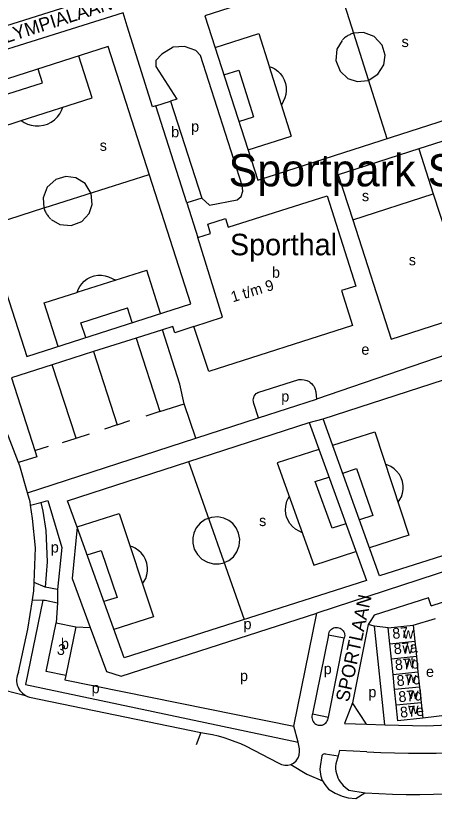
# Model space of a CAD drawing. Extents: x 157569 to 159501, y 382907 to 384670.
# Drawn here: x 159055.8 to 159211.5, y 382907.4 to 383198.5 of the extents above; entities that cross this region are included whole.
import ezdxf

# ---------------------------------------------------------------- set-up
doc = ezdxf.new("R2010")
doc.units = 0
for name, color, linetype in [('BLT_Basislijn', 7, 'Continuous'), ('BLT_Bebouwing', 7, 'Continuous'), ('BLT_Bebouwing_beschrifting', 7, 'Continuous'), ('BLT_Centroide', 7, 'Continuous'), ('BLT_Huisnummer', 7, 'Continuous'), ('BLT_Huisnummer_ tussenligend', 7, 'Continuous'), ('BLT_Huisnummer_reeks', 7, 'Continuous'), ('BLT_Onderverdeling_panden', 7, 'Continuous'), ('BLT_Sport_parknaam', 7, 'Continuous'), ('BLT_Straatnaam', 7, 'Continuous'), ('BLT_Vlakafsluiter', 7, 'Continuous')]:
    doc.layers.add(name, color=color, linetype=linetype)

msp = doc.modelspace()

# ---------------------------------------------------------------- linework, layer by layer
at = {"layer": 'BLT_Basislijn'}
for p, q in [((159174.52, 383213.85), (159181.45, 383191.99)), ((159129.96, 383186.68), (159146.21, 383191.83)), ((159146.21, 383191.83), (159150.07, 383179.67)), ((159181.48, 383191.91), (159193.88, 383152.78)), ((159084.24, 383167.88), (159079.31, 383183.46)), ((159065.74, 383173.54), (159064.15, 383178.58)), ((159133.27, 383176.42), (159138.79, 383178.17)), ((159138.79, 383178.17), (159144.28, 383160.88)), ((159150.1, 383179.58), (159158.3, 383153.69)), ((159052.86, 383169.46), (159065.74, 383173.54)), ((159057.85, 383159.51), (159084.24, 383167.88)), ((159138.82, 383159.15), (159144.28, 383160.88)), ((159045.86, 383155.71), (159057.84, 383159.51)), ((159142.21, 383148.59), (159158.3, 383153.69)), ((159205.71, 383148.89), (159211.11, 383132.22)), ((159066.33, 383126.98), (159105.47, 383139.39)), ((159181.14, 383122.58), (159211.11, 383132.22)), ((159211.11, 383132.22), (159225.49, 383087.86)), ((159119.46, 383128.83), (159123.51, 383115.95)), ((159044.4, 383120.03), (159066.26, 383126.96)), ((159078.67, 383095.6), (159104.56, 383103.81)), ((159109.66, 383087.72), (159104.56, 383103.81)), ((159066.42, 383091.72), (159078.58, 383095.57)), ((159071.57, 383075.47), (159066.42, 383091.72)), ((159080.08, 383084.3), (159097.37, 383089.78)), ((159099.1, 383084.32), (159097.37, 383089.78)), ((159081.83, 383078.77), (159080.08, 383084.3)), ((159110.41, 383081.68), (159100.65, 383078.58)), ((159100.65, 383078.58), (159084.75, 383073.52)), ((159084.75, 383073.52), (159069.39, 383068.63)), ((159084.75, 383073.52), (159093.53, 383046.27)), ((159078.23, 383041.34), (159069.39, 383068.63)), ((159146.13, 383048.87), (159167.67, 383055.85)), ((159109.43, 383051.23), (159118.52, 383054.1)), ((159122.8, 383041.3), (159118.52, 383054.1)), ((159093.53, 383046.27), (159098.23, 383047.86)), ((159122.8, 383041.3), (159146.13, 383048.87)), ((159165.01, 383047.21), (159170.19, 383048.51)), ((159093.53, 383046.27), (159088.83, 383044.65)), ((159060.18, 383021), (159122.8, 383041.3)), ((159073.15, 383039.74), (159078.23, 383041.34)), ((159078.23, 383041.34), (159083.29, 383043)), ((159062.89, 383036.74), (159067.97, 383038.33)), ((159062.89, 383036.74), (159063.62, 383034.44)), ((159120.07, 383032.65), (159140.75, 382973.96)), ((159061.32, 383016.45), (159065.09, 383017.43)), ((159210.34, 382979.03), (159255.72, 382993.79)), ((159071.4, 382985.12), (159066.78, 382985.89)), ((159065.91, 382981.09), (159059.5, 382949.79)), ((159062.04, 382981.27), (159065.91, 382981.09)), ((159071.31, 382980.06), (159070.81, 382972.73)), ((159159.29, 382934.25), (159167.86, 382976.29)), ((159203.61, 382971.77), (159211.89, 382974.28)), ((159186.85, 382972.01), (159181.11, 382942.87)), ((159189.28, 382971.38), (159186.85, 382972.01)), ((159194.36, 382970.8), (159189.28, 382971.38)), ((159193.08, 382934.78), (159189.28, 382971.38)), ((159172.15, 382968.13), (159166.24, 382938.89)), ((159178.01, 382966.94), (159172.15, 382968.13)), ((159172.11, 382937.56), (159178.01, 382966.94)), ((159059.5, 382949.79), (159160.81, 382928.35)), ((159051.78, 382947.65), (159059.5, 382945.64)), ((159060.89, 382945.09), (159124.62, 382931.94)), ((159181.11, 382942.87), (159178.06, 382935.24)), ((159186.3, 382934.99), (159181.11, 382942.87)), ((159166.24, 382938.89), (159172.11, 382937.56)), ((159172.06, 382937.3), (159172.11, 382937.56)), ((159220.06, 382938.76), (159207.21, 382937.18)), ((159160.81, 382928.35), (159159.29, 382934.25)), ((159178.06, 382935.24), (159186.3, 382934.99)), ((159186.3, 382934.99), (159193.08, 382934.78))]:
    msp.add_line(p, q, dxfattribs=at)
for points in [[(159221.86, 383229.13), (159126.16, 383198.35), (159145.8, 383137.26), (159241.51, 383168.04)], [(159029.12, 383167.37), (159059.9, 383071.66), (159120.99, 383091.31), (159090.21, 383187.01)]]:
    msp.add_lwpolyline(points, close=True, dxfattribs=at)
for points in [[(158992.86, 383209.11), (159001.6, 383184.37), (159004.46, 383181.35), (159006.29, 383181.14), (159009.17, 383181.46), (159024.84, 383186.18), (159079.71, 383203.39)], [(159095.76, 383199.49), (159012.01, 383173.2), (159010.9, 383172.61)], [(159097.3, 383194.55), (159095.76, 383199.49)], [(159107.92, 383164.97), (159106.69, 383164.58), (159097.3, 383194.55)], [(159177.19, 383189.29), (159175.29, 383186.05), (159174.89, 383181.84), (159176.46, 383177.84), (159179.37, 383175.16), (159182.79, 383173.99), (159186.88, 383174.37), (159190.56, 383176.66), (159192.71, 383180.15), (159193.17, 383183.75), (159192.06, 383187.53), (159189.17, 383190.71), (159185.22, 383192.22), (159181.47, 383191.95)], [(159181.43, 383191.94), (159181.08, 383191.83), (159180.72, 383191.7), (159180.38, 383191.56), (159180.04, 383191.4), (159179.7, 383191.24), (159179.37, 383191.05), (159179.05, 383190.86), (159178.74, 383190.65), (159178.43, 383190.43), (159178.14, 383190.19), (159177.85, 383189.95), (159177.58, 383189.69), (159177.32, 383189.43)], [(159124.97, 383130.59), (159127.9, 383127.96), (159138.13, 383129.93), (159139.67, 383131.23), (159140.22, 383133.17), (159140.01, 383135.34), (159124.48, 383183.71), (159122.74, 383185.58), (159118.64, 383186.96), (159114.32, 383186.72), (159110.15, 383184.2), (159107.96, 383181.77), (159107.9, 383179.52), (159115.71, 383167.41), (159113.43, 383166.7)], [(159150.08, 383179.61), (159151.16, 383179.21), (159152.24, 383178.64), (159153.27, 383177.89), (159154.23, 383176.95), (159155.05, 383175.85), (159155.71, 383174.61), (159156.17, 383173.27), (159156.4, 383171.89), (159156.42, 383170.51), (159156.24, 383169.19), (159155.87, 383167.96), (159154.64, 383165.25)], [(159056.81, 383032.3), (159050.6, 383048.46), (159049.9, 383051.11), (159008.27, 383167.05), (159008.15, 383168.62), (159008.43, 383170.26), (159010.15, 383172.21), (159010.9, 383172.61)], [(159057.86, 383159.5), (159058.93, 383158.78), (159060.15, 383158.18), (159061.51, 383157.73), (159062.99, 383157.48), (159064.54, 383157.46), (159066.1, 383157.69), (159067.61, 383158.17), (159069.02, 383158.89), (159070.27, 383159.79), (159071.33, 383160.85), (159072.19, 383162.01), (159072.83, 383163.21), (159073.29, 383164.41)], [(159225.49, 383087.86), (159267.99, 383101.53), (159248.18, 383162.51), (159205.71, 383148.89)], [(159205.71, 383148.89), (159175.74, 383139.27), (159181.14, 383122.58)], [(159068.96, 383122.7), (159072.2, 383120.79), (159076.41, 383120.4), (159080.41, 383121.97), (159083.08, 383124.87), (159084.26, 383128.3), (159083.88, 383132.38), (159081.59, 383136.06), (159078.1, 383138.21), (159074.5, 383138.68), (159070.72, 383137.57), (159067.53, 383134.67), (159066.03, 383130.72), (159066.3, 383126.98)], [(159066.31, 383126.93), (159066.42, 383126.58), (159066.55, 383126.23), (159066.69, 383125.88), (159066.84, 383125.54), (159067.01, 383125.2), (159067.2, 383124.87), (159067.39, 383124.55), (159067.6, 383124.24), (159067.82, 383123.94), (159068.06, 383123.64), (159068.3, 383123.36), (159068.56, 383123.09), (159068.82, 383122.82)], [(159181.14, 383122.58), (159195.5, 383078.21), (159225.49, 383087.86)], [(159377.3, 383117.67), (159381.19, 383104.13), (159395.86, 383059.85), (159395.9, 383056.38), (159394.91, 383053.22), (159393.32, 383051.25), (159392.07, 383050.23), (159389.81, 383048.77), (159167.86, 382976.29)], [(159078.64, 383095.58), (159079.04, 383096.66), (159079.61, 383097.74), (159080.36, 383098.78), (159081.3, 383099.73), (159082.4, 383100.56), (159083.64, 383101.21), (159084.98, 383101.67), (159086.36, 383101.91), (159087.74, 383101.93), (159089.06, 383101.74), (159090.29, 383101.38), (159093, 383100.14)], [(159274.13, 383092.35), (159167.67, 383055.85)], [(159122.11, 383082.93), (159115, 383080.57), (159114.24, 383082.9), (159110.41, 383081.68)], [(159118.52, 383054.1), (159116.86, 383061.41), (159110.41, 383081.68)], [(159100.65, 383078.58), (159109.43, 383051.23), (159104.18, 383049.55)], [(159260.08, 383077.63), (159281.35, 383018.81), (159191.16, 382990.1), (159170.19, 383048.51)], [(159170.19, 383048.51), (159260.08, 383077.63)], [(159069.39, 383068.63), (159054.24, 383063.81), (159062.89, 383036.74)], [(159146.13, 383048.87), (159144.36, 383054.29), (159144.21, 383054.92), (159144.15, 383055.56), (159144.21, 383056.07), (159144.32, 383056.51), (159144.55, 383057.02), (159144.84, 383057.47), (159145.25, 383057.91), (159145.52, 383058.13), (159145.83, 383058.32), (159161.09, 383063.11), (159162.14, 383063.21), (159163.09, 383063.1), (159164.1, 383062.81), (159164.93, 383062.38), (159165.39, 383062.06), (159165.85, 383061.66), (159166.33, 383061.12), (159166.64, 383060.68), (159166.92, 383060.18), (159167.2, 383059.5), (159167.35, 383058.97), (159167.41, 383058.63), (159167.67, 383055.85)], [(159075.12, 383018.09), (159165.01, 383047.21)], [(159165.01, 383047.21), (159186.28, 382988.39), (159096.09, 382959.68), (159078.66, 383008.24)], [(159173.72, 383038.74), (159189.4, 383043.73), (159202.09, 383005.33), (159187.4, 383000.62)], [(159168.58, 383037.18), (159153.02, 383032.15), (159166.74, 382994.1), (159182.36, 382999.16)], [(159063.62, 383034.44), (159056.81, 383032.3)], [(159060.18, 383021), (159057.31, 383031.05), (159056.81, 383032.3)], [(159177.46, 383028.38), (159182.6, 383030.02), (159188.62, 383012.56), (159183.68, 383010.99)], [(159198.07, 383017.61), (159198.7, 383018.53), (159199.24, 383019.59), (159199.64, 383020.9), (159199.86, 383022.25), (159199.88, 383023.6), (159199.66, 383025.25), (159199.17, 383026.63), (159198.5, 383027.87), (159197.5, 383029.14), (159196.61, 383029.92), (159195.36, 383030.81), (159194.26, 383031.36), (159193.5, 383031.59)], [(159178.62, 383009.51), (159173.49, 383007.83), (159167.23, 383025.19), (159172.33, 383026.86)], [(159061.32, 383016.45), (159061.14, 383017.63), (159060.18, 383021)], [(159065.09, 383017.43), (159067.78, 383018.12), (159072.9, 383000.64), (159071.4, 382985.12)], [(159078.66, 383008.24), (159075.12, 383018.09)], [(159162.29, 383006.32), (159161.2, 383006.74), (159159.93, 383007.49), (159158.73, 383008.51), (159157.8, 383009.66), (159157.01, 383011.03), (159156.58, 383012.06), (159156.29, 383013.22), (159156.16, 383014.58), (159156.26, 383016.08), (159156.71, 383017.95), (159157.11, 383018.92), (159157.51, 383019.45)], [(159062.66, 382987.64), (159063.14, 383000.59), (159062.08, 383011.53), (159061.32, 383016.45)], [(159065.09, 383017.43), (159065.85, 383014.18), (159067.02, 383006.98), (159067.53, 382995.41), (159066.78, 382985.89)], [(159078.65, 383008.32), (159094.33, 383013.32), (159107.02, 382974.91), (159092.33, 382970.21)], [(159133.38, 382995.07), (159135.1, 382995.91), (159136.75, 382997.27), (159138.1, 382999.12), (159138.95, 383001.36), (159139.15, 383003.76), (159138.72, 383006.06), (159137.78, 383008.04), (159136.52, 383009.59), (159135.04, 383010.74), (159133.17, 383011.62), (159130.97, 383012.05), (159128.6, 383011.88), (159127.56, 383011.51)], [(159127.49, 383011.48), (159126.33, 383011.06), (159124.4, 383009.68), (159122.97, 383007.95), (159122.1, 383006.08), (159121.7, 383004.25), (159121.71, 383002.25), (159122.24, 383000.13), (159123.38, 382998.08), (159125.07, 382996.36), (159127.15, 382995.18), (159129.37, 382994.61), (159131.5, 382994.62), (159133.3, 382995.05)], [(159078.66, 383008.24), (159076.81, 382989.12), (159083.54, 382970.93)], [(159103, 382987.19), (159103.62, 382988.11), (159104.17, 382989.17), (159104.57, 382990.48), (159104.79, 382991.83), (159104.81, 382993.18), (159104.59, 382994.83), (159104.1, 382996.21), (159103.42, 382997.45), (159102.43, 382998.73), (159101.54, 382999.51), (159100.29, 383000.39), (159099.19, 383000.94), (159098.43, 383001.17)], [(159082.39, 382997.96), (159087.53, 382999.61), (159093.55, 382982.14), (159088.6, 382980.57)], [(159133.33, 382995.05), (159133.38, 382995.07)], [(159062.04, 382981.27), (159062.55, 382984.53), (159062.66, 382987.64)], [(159066.78, 382985.89), (159062.66, 382987.64)], [(159071.4, 382985.12), (159071.37, 382984.79), (159071.31, 382980.06)], [(159056.87, 382954.34), (159060.34, 382970.36), (159062.04, 382981.27)], [(159065.91, 382981.09), (159066.7, 382981.06), (159071.31, 382980.06)], [(159209.37, 382982.02), (159189.08, 382975.5), (159187.95, 382973.5), (159186.85, 382972.01)], [(159210.34, 382979.03), (159209.37, 382982.02)], [(159083.54, 382970.93), (159089.58, 382954.61), (159095.02, 382952.79), (159167.86, 382976.29)], [(159078.14, 382971.22), (159083.54, 382970.93)], [(159172.15, 382968.13), (159172.21, 382968.61), (159172.36, 382969.08), (159172.58, 382969.52), (159172.87, 382969.92), (159173.22, 382970.27), (159173.62, 382970.55), (159174.06, 382970.77), (159174.53, 382970.91), (159175.02, 382970.97), (159175.51, 382970.95), (159175.99, 382970.86), (159176.45, 382970.69), (159176.88, 382970.44), (159177.26, 382970.13), (159177.58, 382969.76), (159177.85, 382969.35), (159178.04, 382968.89), (159178.15, 382968.42), (159178.19, 382967.93), (159178.14, 382967.44), (159178.01, 382966.94)], [(159056.87, 382954.34), (159056.57, 382953.69), (159056.35, 382953.01), (159056.2, 382952.3), (159056.13, 382951.59), (159056.14, 382950.87), (159056.23, 382950.15), (159056.4, 382949.46), (159056.65, 382948.78), (159056.97, 382948.13), (159057.36, 382947.53), (159057.81, 382946.97), (159058.32, 382946.47), (159058.89, 382946.02), (159059.5, 382945.64)], [(159074.39, 382953.08), (159074.08, 382951.52), (159159.29, 382934.25)], [(159059.5, 382945.64), (159060.15, 382945.34)], [(159060.15, 382945.34), (159060.89, 382945.09)], [(159166.24, 382938.89), (159166.08, 382938.42), (159165.98, 382937.94), (159165.97, 382937.44), (159166.04, 382936.96), (159166.19, 382936.48), (159166.41, 382936.04), (159166.7, 382935.64), (159167.04, 382935.29), (159167.45, 382935), (159167.89, 382934.78), (159168.36, 382934.64), (159168.85, 382934.57), (159169.34, 382934.58), (159169.83, 382934.67), (159170.29, 382934.84), (159170.72, 382935.08), (159171.11, 382935.39), (159171.44, 382935.76), (159171.71, 382936.17), (159171.9, 382936.62), (159172.03, 382937.1), (159172.06, 382937.3)], [(159193.08, 382934.78), (159208.48, 382934.32), (159222.16, 382935)], [(159124.62, 382931.94), (159126.79, 382931.58), (159128.94, 382931.14), (159131.08, 382930.62), (159133.19, 382930.02), (159135.28, 382929.35), (159137.35, 382928.6), (159139.38, 382927.78), (159141.24, 382926.95)], [(159158.08, 382919.98), (159159.08, 382920.47), (159160.11, 382921.33), (159160.82, 382922.45), (159161.18, 382923.5), (159161.41, 382924.83), (159161.34, 382925.85), (159160.81, 382928.35)], [(159141.24, 382926.95), (159153.43, 382920.63), (159154.65, 382919.99), (159155.24, 382919.82), (159155.9, 382919.72), (159156.36, 382919.69), (159157.05, 382919.72), (159158.08, 382919.98)], [(159186.43, 382924.75), (159176.29, 382925.15), (159175.72, 382923.18)], [(159186.43, 382924.75), (159191.58, 382924.48), (159196.73, 382924.29), (159201.88, 382924.18), (159207.04, 382924.15), (159212.19, 382924.2), (159217.34, 382924.33), (159222.49, 382924.54), (159227.64, 382924.83), (159232.78, 382925.2), (159237.92, 382925.65), (159243.05, 382926.17), (159244.51, 382926.34)], [(159169.96, 382913.97), (159169.37, 382915.56), (159169, 382918.16), (159169.13, 382919.23), (159169.78, 382923.22), (159169.83, 382923.42), (159169.94, 382923.6), (159170.05, 382923.73), (159170.2, 382923.87), (159170.35, 382923.95), (159170.53, 382924.01), (159170.76, 382924.04), (159170.96, 382924.02), (159175.72, 382923.18)], [(159175.72, 382923.18), (159174.86, 382920.19)], [(159174.86, 382920.19), (159174.8, 382919.31), (159174.81, 382918.43), (159174.9, 382917.55), (159175.08, 382916.69), (159175.33, 382915.85), (159175.65, 382915.03), (159176.05, 382914.25), (159176.52, 382913.5), (159177.05, 382912.8), (159177.65, 382912.15), (159178.3, 382911.56), (159179.75, 382910.47), (159185.83, 382909.43)], [(159185.83, 382909.43), (159190.9, 382909.17), (159195.97, 382908.98), (159201.04, 382908.88), (159206.12, 382908.85), (159211.19, 382908.9), (159216.26, 382909.04), (159221.33, 382909.25), (159226.4, 382909.55), (159231.46, 382909.92), (159236.51, 382910.37), (159241.56, 382910.91), (159246.6, 382911.52), (159251.62, 382912.21), (159256.64, 382912.98), (159261.64, 382913.83), (159266.63, 382914.76), (159271.6, 382915.77), (159276.56, 382916.86), (159281.5, 382918.02), (159286.42, 382919.26), (159286.87, 382919.38)], [(159169.96, 382913.97), (159170.79, 382912.57), (159172.11, 382910.81), (159174.59, 382909.29), (159177.19, 382908.17), (159179.48, 382907.55), (159182.35, 382907.41), (159185.7, 382909.42), (159185.83, 382909.43)]]:
    msp.add_lwpolyline(points, dxfattribs=at)
at = {"layer": 'BLT_Bebouwing'}
for p, q in [((159107.92, 383164.97), (159113.43, 383166.7)), ((159113.43, 383166.7), (159124.97, 383130.59)), ((159119.46, 383128.83), (159107.92, 383164.97)), ((159124.97, 383130.59), (159119.46, 383128.83)), ((159070.81, 382972.73), (159078.14, 382971.22)), ((159078.14, 382971.22), (159074.39, 382953.08)), ((159194.36, 382970.8), (159203.61, 382971.77)), ((159203.61, 382971.77), (159204.23, 382965.84)), ((159194.98, 382964.87), (159194.36, 382970.8)), ((159204.23, 382965.84), (159204.82, 382960.16)), ((159195.57, 382959.19), (159194.98, 382964.87)), ((159204.82, 382960.16), (159205.41, 382954.48)), ((159196.16, 382953.51), (159195.57, 382959.19)), ((159196.75, 382947.83), (159196.16, 382953.51)), ((159205.41, 382954.48), (159206, 382948.79)), ((159197.34, 382942.15), (159196.75, 382947.83)), ((159206, 382948.79), (159206.59, 382943.11)), ((159197.96, 382936.22), (159197.34, 382942.15)), ((159206.59, 382943.11), (159207.21, 382937.18)), ((159207.21, 382937.18), (159197.96, 382936.22))]:
    msp.add_line(p, q, dxfattribs=at)
for points in [[(159171.68, 383131.47), (159182.35, 383097.93), (159176.95, 383096.22), (159181.06, 383083.2), (159127.68, 383066.2), (159122.11, 383082.93)], [(159123.51, 383115.95), (159128.3, 383117.46), (159127.21, 383120.92), (159133.78, 383122.98), (159134.79, 383119.76), (159171.68, 383131.47)], [(159132.76, 383086.41), (159123.51, 383115.95)], [(159122.11, 383082.93), (159132.76, 383086.41)], [(159074.39, 382953.08), (159067.07, 382954.59), (159070.81, 382972.73)]]:
    msp.add_lwpolyline(points, dxfattribs=at)
at = {"layer": 'BLT_Onderverdeling_panden'}
for p, q in [((159194.98, 382964.87), (159204.23, 382965.84)), ((159204.82, 382960.16), (159195.57, 382959.19)), ((159196.16, 382953.51), (159205.41, 382954.48)), ((159206, 382948.79), (159196.75, 382947.83)), ((159197.34, 382942.15), (159206.59, 382943.11))]:
    msp.add_line(p, q, dxfattribs=at)
at = {"layer": 'BLT_Vlakafsluiter'}
for p, q in [((159124.62, 382931.94), (159122.9, 382927.36)), ((159158.08, 382919.98), (159164.08, 382916.43)), ((159164.08, 382916.43), (159169.96, 382913.97))]:
    msp.add_line(p, q, dxfattribs=at)

# ---------------------------------------------------------------- texts
at = {"layer": 'BLT_Bebouwing_beschrifting'}
msp.add_text('Sporthal', height=8, rotation=359.9995, dxfattribs=at).set_placement((159135.49, 383109.36))
at = {"layer": 'BLT_Centroide'}
for s, p in [('s', (159199.33, 383186.8)), ('b', (159113.63, 383153.25)), ('p', (159121.05, 383155.31)), ('s', (159087.05, 383148.21)), ('s', (159184.59, 383129.5)), ('s', (159202.01, 383105.64)), ('b', (159151.11, 383101.01)), ('e', (159184.37, 383072.38)), ('p', (159154.57, 383054.94)), ('s', (159146.33, 383008.66)), ('p', (159068.85, 382998.83)), ('p', (159140.54, 382970.29)), ('w', (159199.91, 382966.8)), ('b', (159072.61, 382962.91)), ('w', (159199.67, 382961.22)), ('p', (159170.36, 382953.6)), ('w', (159200.37, 382956.11)), ('p', (159139.22, 382951.02)), ('e', (159208.42, 382952.56)), ('w', (159201.01, 382950.25)), ('p', (159084.02, 382946.49)), ('p', (159186.99, 382944.96)), ('w', (159201.76, 382944.33)), ('w', (159201.76, 382938.77))]:
    msp.add_text(s, height=4, dxfattribs=at).set_placement(p)
at = {"layer": 'BLT_Huisnummer'}
for s, rotation, p in [('87', 5.1431, (159196.06, 382966.67)), ('87a', 5.1431, (159196.57, 382960.94)), ('3', 348.3326, (159070.92, 382961.06)), ('87c', 5.1431, (159197.66, 382949.12)), ('87e', 5.1431, (159198.92, 382937.38))]:
    msp.add_text(s, height=4, rotation=rotation, dxfattribs=at).set_placement(p)
at = {"layer": 'BLT_Huisnummer_ tussenligend'}
for s, p in [('87b', (159197.03, 382954.99)), ('87d', (159198.32, 382943.14))]:
    msp.add_text(s, height=4, rotation=5.1431, dxfattribs=at).set_placement(p)
at = {"layer": 'BLT_Huisnummer_reeks'}
msp.add_text('1 t/m 9', height=4, rotation=16.9953, dxfattribs=at).set_placement((159136.54, 383091.84))
at = {"layer": 'BLT_Sport_parknaam'}
msp.add_text('Sportpark Strijp', height=12, dxfattribs=at).set_placement((159134.96, 383135.01))
at = {"layer": 'BLT_Straatnaam'}
for s, rotation, p in [('OLYMPIALAAN', 17.7421, (159047.23, 383186.61)), ('SPORTLAAN', 77.7421, (159179.66, 382942.99))]:
    msp.add_text(s, height=5, rotation=rotation, dxfattribs=at).set_placement(p)

doc.saveas('drawing.dxf')
